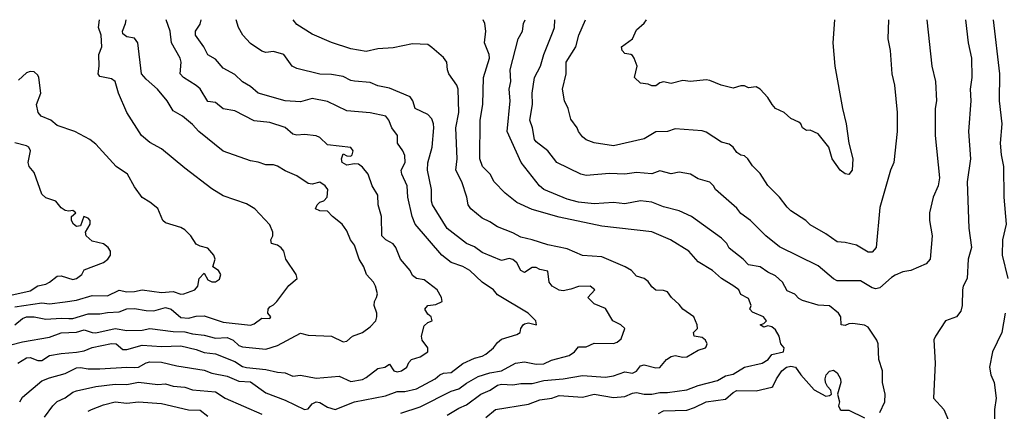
# Model space of a CAD drawing. Header units: metres. Extents: x -46681 to -43747, y -240911 to -237677.
# Tile 749 of 1056: x -46176 to -46048, y -237727 to -237677. Entities that reach past the tile are written whole.
import ezdxf

# ---------------------------------------------------------------- set-up
doc = ezdxf.new("R2010")
doc.units = ezdxf.units.M
doc.layers.add('CONTOUR_INDEX', color=1, linetype='Continuous')
doc.layers.add('CONTOUR_INTER', color=3, linetype='Continuous')

msp = doc.modelspace()

# ---------------------------------------------------------------- linework, layer by layer
at = {"layer": 'CONTOUR_INDEX'}
for points, elevation in [([(-46176.59, -237716.02), (-46175.6, -237715.21), (-46175.1, -237714.99), (-46174.1, -237715), (-46172.6, -237715.31), (-46170.6, -237715.16), (-46169.6, -237715.23), (-46169.1, -237715.2), (-46167.1, -237714.62), (-46165.6, -237714.62), (-46164.6, -237714.43), (-46163.1, -237714.35), (-46162.1, -237713.97), (-46161.1, -237713.93), (-46159.6, -237714.2), (-46158.6, -237714.23), (-46157.1, -237713.8), (-46156.36, -237714.02), (-46155.1, -237715.07), (-46154.1, -237715.16), (-46153.1, -237714.92), (-46152.1, -237714.86), (-46149.6, -237715.68), (-46146.1, -237716.08), (-46145.6, -237715.9), (-46144.6, -237715.16), (-46143.6, -237715.22), (-46143.44, -237715.02), (-46143.83, -237714.52), (-46143.81, -237714.02), (-46143.6, -237713.72), (-46143.1, -237713.46), (-46142.66, -237713.02), (-46141.1, -237710.95), (-46140.03, -237710.02), (-46140.17, -237709.52), (-46141.52, -237707.52), (-46141.76, -237706.52), (-46142.1, -237706.05), (-46142.6, -237705.74), (-46143.37, -237705.52), (-46143.46, -237705.02), (-46143.19, -237704.52), (-46143.2, -237704.02), (-46143.6, -237703.09), (-46145.53, -237701.02), (-46146.6, -237700.37), (-46149.6, -237699.33), (-46151.1, -237698.41), (-46154.6, -237695.74), (-46157.6, -237693.23), (-46159.1, -237692.43), (-46160.18, -237691.52), (-46162.08, -237688.52), (-46163.17, -237686.02), (-46163.6, -237684.51), (-46164.1, -237684.19), (-46165.6, -237683.86), (-46165.79, -237683.52), (-46165.67, -237682.52), (-46165.71, -237681.02), (-46165.33, -237680.02), (-46165.41, -237678.52), (-46165.75, -237677.52), (-46165.63, -237676.52)], 90), ([(-46120.6, -237727.75), (-46119.1, -237726.83), (-46118.1, -237726.39), (-46116.27, -237725.02), (-46115.07, -237724.52), (-46114.1, -237723.84), (-46113.6, -237723.73), (-46112.1, -237723.83), (-46111.1, -237723.66), (-46109.6, -237723.63), (-46108.1, -237723.25), (-46105.6, -237723.03), (-46103.1, -237722.59), (-46100.1, -237722.83), (-46099.1, -237722.66), (-46097.6, -237722.12), (-46096.6, -237722.3), (-46096.1, -237722.06), (-46095.6, -237721.34), (-46095.1, -237721.2), (-46093.6, -237721.61), (-46093.1, -237721.55), (-46092.21, -237720.52), (-46091.6, -237720.14), (-46091.1, -237720.01), (-46090.1, -237720.23), (-46089.6, -237720.2), (-46088.1, -237719.34), (-46087.17, -237719.02), (-46087.1, -237718.88), (-46086.95, -237718.52), (-46087.17, -237718.02), (-46087.6, -237717.67), (-46088.63, -237717.52), (-46088.74, -237717.02), (-46088.2, -237716.52), (-46088.23, -237716.02), (-46088.69, -237715.02), (-46090.1, -237714.02), (-46090.6, -237713.4), (-46091.59, -237712.52), (-46092.1, -237711.78), (-46092.6, -237711.61), (-46093.6, -237711.54), (-46094.1, -237711.12), (-46094.6, -237710.42), (-46095.1, -237710.06), (-46096.1, -237709.74), (-46096.74, -237709.02), (-46097.56, -237708.52), (-46100.6, -237707.25), (-46103.1, -237707.05), (-46105.1, -237706.18), (-46107.6, -237705.69), (-46109.6, -237705.03), (-46111.1, -237704.69), (-46112.1, -237704.11), (-46114.1, -237703.34), (-46115.1, -237702.68), (-46116.1, -237702.22), (-46117.57, -237701.02), (-46117.89, -237700.52), (-46118.07, -237699.52), (-46118.74, -237697.52), (-46119.51, -237696.02), (-46119.34, -237694.52), (-46119.51, -237690.52), (-46119.1, -237688.52), (-46119.19, -237685.52), (-46119.37, -237685.02), (-46120.4, -237683.52), (-46120.59, -237683.02), (-46120.66, -237682.02), (-46121.1, -237681.4), (-46122.6, -237680.13), (-46123.1, -237679.75), (-46125.1, -237679.64), (-46127.6, -237680.15), (-46129.6, -237680.3), (-46131.1, -237680.62), (-46133.1, -237680.31), (-46135.6, -237679.48), (-46138.1, -237678.38), (-46140.1, -237677.13), (-46140.55, -237676.52)], 95), ([(-46070.47, -237676.52), (-46070.69, -237679.52), (-46070.44, -237682.52), (-46069.45, -237688.02), (-46068.96, -237690.02), (-46068.61, -237692.52), (-46068.08, -237694.52), (-46068.16, -237696.02), (-46068.6, -237696.55), (-46069.1, -237696.48), (-46069.72, -237696.02), (-46070.76, -237694.52), (-46071.21, -237693.02), (-46072.6, -237691.32), (-46073.6, -237690.85), (-46074.1, -237690.89), (-46074.6, -237690.52), (-46074.81, -237690.02), (-46075.1, -237689.78), (-46076.1, -237689.31), (-46076.97, -237688.52), (-46078.1, -237688.02), (-46078.54, -237687.52), (-46079.1, -237686.58), (-46080.1, -237685.54), (-46080.6, -237685.21), (-46081.6, -237685.35), (-46082.1, -237685.1), (-46082.6, -237685.08), (-46083.6, -237685.39), (-46085.13, -237685.02), (-46086.6, -237684.41), (-46087.1, -237684.32), (-46089.1, -237684.54), (-46090.1, -237684.38), (-46091.6, -237684.77), (-46092.6, -237684.58), (-46093.1, -237684.69), (-46093.6, -237685.08), (-46094.1, -237685.1), (-46094.6, -237684.88), (-46095.6, -237684.72), (-46096.37, -237684.02), (-46096, -237682.52), (-46096.4, -237681.52), (-46096.6, -237681.17), (-46096.84, -237681.02), (-46097.6, -237680.88), (-46097.95, -237680.52), (-46098.05, -237680.02), (-46096.61, -237679.02), (-46096.1, -237677.82), (-46095.1, -237676.96), (-46094.8, -237676.52)], 100), ([(-46167.1, -237727.24), (-46166.67, -237727.02), (-46165.1, -237726.41), (-46163.6, -237726.02), (-46162.1, -237726.17), (-46160.6, -237726), (-46157.6, -237726.24), (-46154.1, -237727.03), (-46152.6, -237727.08), (-46151.6, -237727.89)], 95)]:
    msp.add_lwpolyline(points, dxfattribs=dict(at, elevation=elevation))
at = {"layer": 'CONTOUR_INTER'}
for points, elevation in [([(-46177.1, -237718.64), (-46175.6, -237718.25), (-46172.1, -237717.62), (-46170.6, -237717.09), (-46168.6, -237716.97), (-46167.6, -237716.67), (-46166.6, -237717.04), (-46166.1, -237717.09), (-46163.6, -237716.5), (-46162.1, -237716.76), (-46160.1, -237716.71), (-46159.1, -237716.53), (-46156.1, -237716.91), (-46154.6, -237716.95), (-46153.6, -237717.2), (-46152.1, -237717.36), (-46150.6, -237717.78), (-46149.1, -237717.68), (-46148.34, -237718.02), (-46147.6, -237718.73), (-46147.1, -237718.89), (-46144.1, -237719.18), (-46142.6, -237718.72), (-46139.6, -237717.14), (-46138.6, -237717.38), (-46135.6, -237717.52), (-46134.1, -237718.24), (-46133.6, -237718.14), (-46132.86, -237717.52), (-46131.6, -237717.02), (-46130.6, -237716.28), (-46129.86, -237715.52), (-46129.71, -237715.02), (-46129.72, -237714.52), (-46130.08, -237713.52), (-46130.04, -237713.02), (-46129.75, -237712.52), (-46129.65, -237712.02), (-46129.91, -237711.02), (-46130.16, -237710.52), (-46131.07, -237709.52), (-46131.42, -237708.52), (-46132.01, -237707.52), (-46132.6, -237705.71), (-46133.12, -237705.02), (-46133.6, -237703.87), (-46134.2, -237703.02), (-46135.45, -237702.02), (-46136.1, -237701.33), (-46137.1, -237701.26), (-46137.68, -237701.02), (-46137.47, -237700.52), (-46137.1, -237700.14), (-46136.6, -237699.98), (-46136.15, -237699.52), (-46136.09, -237698.52), (-46136.43, -237698.02), (-46137.1, -237697.58), (-46138.1, -237697.84), (-46138.6, -237697.73), (-46140.1, -237696.73), (-46141.6, -237696.08), (-46142.6, -237695.47), (-46143.1, -237695.31), (-46144.1, -237695.31), (-46145.1, -237694.97), (-46146.1, -237694.82), (-46149.6, -237693.53), (-46152.78, -237691.02), (-46153.6, -237690.08), (-46154.88, -237689.02), (-46156.1, -237688.33), (-46156.86, -237687.02), (-46158.11, -237685.52), (-46159.6, -237684.23), (-46160.21, -237683.52), (-46160.67, -237679.52), (-46161.1, -237678.92), (-46162.1, -237678.73), (-46162.6, -237678.34), (-46162.65, -237678.02), (-46162.27, -237677.02), (-46162.2, -237676.52)], 91), ([(-46176.2, -237721.02), (-46175.1, -237720.3), (-46174.6, -237720.27), (-46173.6, -237720.65), (-46173.1, -237720.64), (-46172.1, -237720.01), (-46170.6, -237719.75), (-46168.6, -237719.6), (-46167.6, -237719.39), (-46166.6, -237718.99), (-46164.1, -237718.45), (-46163.49, -237718.52), (-46162.6, -237719.23), (-46162.1, -237719.25), (-46160.1, -237718.68), (-46157.6, -237718.83), (-46155.1, -237718.74), (-46153.1, -237719.25), (-46152.1, -237719.64), (-46150.6, -237719.78), (-46148.1, -237720.8), (-46147.1, -237721.43), (-46146.6, -237721.58), (-46144.1, -237721.82), (-46142.6, -237722.19), (-46141.6, -237722.25), (-46140.6, -237722.68), (-46139.6, -237722.58), (-46137.6, -237722.93), (-46134.6, -237722.7), (-46133.1, -237723.37), (-46131.6, -237723.11), (-46131.1, -237722.87), (-46129.6, -237721.71), (-46128.7, -237721.52), (-46128.1, -237721.12), (-46127.53, -237722.02), (-46127.1, -237722.12), (-46126.55, -237722.02), (-46125.85, -237721.52), (-46125.6, -237720.93), (-46125.24, -237720.52), (-46124.1, -237720.2), (-46123.13, -237719.52), (-46123.1, -237719.02), (-46123.87, -237718.02), (-46123.93, -237717.52), (-46123.6, -237716.19), (-46123.1, -237715.74), (-46122.56, -237715.52), (-46122.68, -237715.02), (-46123.1, -237714.67), (-46123.53, -237714.02), (-46123.11, -237713.52), (-46122.1, -237713.39), (-46121.28, -237713.02), (-46121.35, -237712.52), (-46121.91, -237711.52), (-46123.6, -237710.2), (-46124.6, -237710.06), (-46125.1, -237709.65), (-46125.41, -237709.02), (-46126.68, -237707.52), (-46127.28, -237706.02), (-46127.6, -237705.56), (-46128.57, -237705.02), (-46129.07, -237704.52), (-46129.14, -237702.02), (-46129.57, -237700.52), (-46129.6, -237699.24), (-46130.35, -237698.02), (-46130.84, -237696.52), (-46131.6, -237695.62), (-46132.1, -237695.25), (-46132.6, -237695.19), (-46133.6, -237695.38), (-46134.22, -237695.02), (-46134.29, -237694.52), (-46134.1, -237693.89), (-46133.6, -237694.15), (-46133.1, -237694.21), (-46132.9, -237694.02), (-46132.77, -237693.52), (-46133.1, -237693.09), (-46136.1, -237692.71), (-46137.1, -237691.78), (-46137.6, -237691.55), (-46139.1, -237691.39), (-46140.1, -237691.46), (-46140.6, -237691.33), (-46141.6, -237690.48), (-46143.6, -237689.84), (-46145.6, -237689.6), (-46148.1, -237688.33), (-46149.6, -237688.05), (-46150.6, -237687.26), (-46151.6, -237687.11), (-46152.6, -237685.49), (-46153.1, -237685.03), (-46154.75, -237684.02), (-46155.17, -237683.52), (-46155.05, -237682.02), (-46155.17, -237681.52), (-46156.29, -237679.52), (-46156.49, -237678.02), (-46156.99, -237676.52)], 92), ([(-46175.97, -237726.02), (-46175.6, -237725.4), (-46173.1, -237723.3), (-46172.1, -237722.89), (-46170.1, -237722.34), (-46168.6, -237721.62), (-46168.1, -237721.56), (-46167.1, -237721.73), (-46165.6, -237721.74), (-46162.1, -237721.52), (-46161.1, -237721.58), (-46160.6, -237721.51), (-46159.6, -237720.95), (-46159.1, -237720.84), (-46157.6, -237720.86), (-46155.6, -237721.37), (-46152.1, -237721.9), (-46151.1, -237722.31), (-46149.1, -237722.68), (-46147.6, -237723.32), (-46146.1, -237723.43), (-46144.1, -237724.84), (-46141.6, -237725.8), (-46139.1, -237726.99), (-46138.6, -237726.92), (-46138.1, -237726.27), (-46137.6, -237726.02), (-46137.1, -237726.08), (-46136.1, -237726.71), (-46135.1, -237727.02), (-46132.6, -237726), (-46128.6, -237725.23), (-46127.1, -237724.66), (-46126.1, -237724.66), (-46124.6, -237724.31), (-46122.18, -237723.02), (-46121.55, -237722.52), (-46121.1, -237722.3), (-46120.1, -237722.21), (-46118.6, -237721.06), (-46117.1, -237720.34), (-46116.1, -237720.1), (-46115.6, -237719.83), (-46114.63, -237719.02), (-46114.1, -237718.31), (-46113.6, -237717.89), (-46111.6, -237717.28), (-46111.16, -237717.02), (-46111.06, -237716.52), (-46110.79, -237716.02), (-46110.6, -237715.9), (-46110.1, -237715.78), (-46109.03, -237716.02), (-46109.13, -237715.52), (-46110.13, -237714.52), (-46114.1, -237712.17), (-46114.6, -237711.49), (-46116.1, -237710.5), (-46117.68, -237709.02), (-46118.6, -237708.5), (-46120.1, -237707.95), (-46121.3, -237707.02), (-46124.74, -237703.02), (-46125.16, -237702.02), (-46125.71, -237699.52), (-46125.79, -237698.02), (-46126.5, -237696.52), (-46126.59, -237696.02), (-46126.04, -237695.02), (-46126.1, -237694.13), (-46126.34, -237693.52), (-46127.04, -237692.52), (-46127.06, -237691.52), (-46127.8, -237690.52), (-46128.18, -237689.52), (-46128.56, -237689.02), (-46130.6, -237688.58), (-46133.6, -237688.34), (-46136.1, -237687.13), (-46138.1, -237686.74), (-46139.6, -237687.18), (-46141.6, -237687.04), (-46145.1, -237686.03), (-46146.1, -237685.17), (-46147.1, -237684.56), (-46148.1, -237683.62), (-46149.6, -237682.78), (-46150.6, -237681.65), (-46151.6, -237681.06), (-46152.14, -237680.02), (-46153.22, -237678.52), (-46153.2, -237678.02), (-46152.6, -237677.08), (-46152.49, -237676.52)], 93), ([(-46126.6, -237727.46), (-46124.1, -237726.68), (-46120.1, -237724.65), (-46119.1, -237724.34), (-46118.1, -237723.59), (-46116.6, -237722.73), (-46115.1, -237722.26), (-46113.6, -237722.01), (-46111.76, -237721.02), (-46110.6, -237720.85), (-46109.1, -237721.15), (-46108.1, -237721.08), (-46107.1, -237720.62), (-46104.84, -237720.02), (-46104.12, -237719.52), (-46103.6, -237718.87), (-46102.6, -237718.9), (-46101.6, -237718.42), (-46099.1, -237718.48), (-46098.6, -237718.28), (-46098.1, -237717.84), (-46097.63, -237716.52), (-46098.14, -237716.02), (-46099.16, -237715.52), (-46100.1, -237713.92), (-46101.6, -237713.31), (-46102.4, -237712.52), (-46101.51, -237711.52), (-46102.1, -237711.04), (-46103.6, -237711.08), (-46104.6, -237711.44), (-46105.6, -237711.62), (-46106.1, -237711.56), (-46107.02, -237711.02), (-46107.39, -237710.52), (-46107.6, -237709.09), (-46108.6, -237708.89), (-46109.1, -237708.6), (-46109.6, -237708.63), (-46110.6, -237709.28), (-46111.1, -237709), (-46111.59, -237708.02), (-46112.1, -237707.56), (-46112.6, -237707.43), (-46113.6, -237707.71), (-46116.1, -237706.66), (-46117.1, -237705.95), (-46118.1, -237705.49), (-46120.6, -237703.55), (-46122.51, -237700.52), (-46122.66, -237700.02), (-46122.64, -237698.52), (-46123.18, -237696.02), (-46123.1, -237695.08), (-46122.54, -237693.02), (-46122.33, -237690.52), (-46122.39, -237690.02), (-46122.6, -237689.38), (-46123.1, -237688.81), (-46124.74, -237688.02), (-46125.07, -237687.02), (-46125.4, -237686.52), (-46128.1, -237685.39), (-46129.6, -237685.1), (-46130.6, -237684.65), (-46132.6, -237684.48), (-46133.1, -237684.38), (-46134.1, -237683.88), (-46135.6, -237683.6), (-46137.1, -237683.59), (-46140.1, -237682.84), (-46140.69, -237682.52), (-46141.75, -237681.02), (-46143.1, -237680.65), (-46144.1, -237680.75), (-46144.6, -237680.58), (-46146.1, -237679.62), (-46147.09, -237678.52), (-46147.64, -237677.52), (-46147.92, -237676.52)], 94), ([(-46115.6, -237728.04), (-46114.35, -237727.02), (-46110.1, -237726.3), (-46108.6, -237725.75), (-46107.05, -237725.52), (-46106.1, -237725.18), (-46103.1, -237725.39), (-46101.6, -237725.04), (-46099.1, -237725.47), (-46097.6, -237725.34), (-46096.6, -237724.89), (-46096.1, -237724.82), (-46095.1, -237725.04), (-46094.1, -237725.02), (-46093.1, -237724.79), (-46092.1, -237724.79), (-46089.6, -237724.47), (-46088.1, -237723.89), (-46085.6, -237723.25), (-46084.6, -237722.66), (-46083.6, -237722.42), (-46082.14, -237721.52), (-46079.84, -237721.02), (-46079.05, -237720.52), (-46078.6, -237719.88), (-46077.08, -237719.52), (-46076.98, -237719.02), (-46077.4, -237718.52), (-46077.63, -237717.52), (-46078.1, -237716.68), (-46078.6, -237716.28), (-46079.1, -237716.18), (-46079.6, -237716.36), (-46080.1, -237716.04), (-46079.6, -237715.86), (-46079.29, -237715.52), (-46079.64, -237715.02), (-46081.1, -237714.4), (-46081.44, -237714.02), (-46081.27, -237713.52), (-46081.6, -237712.65), (-46082.6, -237712.1), (-46082.86, -237711.52), (-46083.48, -237711.02), (-46085.1, -237710.05), (-46086.27, -237709.02), (-46088.1, -237707.87), (-46089.33, -237706.52), (-46091.71, -237705.02), (-46094.1, -237704), (-46100.6, -237703.25), (-46106.1, -237702.11), (-46109.6, -237701.09), (-46111.6, -237700.21), (-46113.1, -237698.97), (-46114.52, -237697.52), (-46115.05, -237696.52), (-46116.03, -237695.52), (-46116.37, -237694.52), (-46116.36, -237689.52), (-46116.02, -237687.52), (-46115.92, -237684.02), (-46115.13, -237681.52), (-46115.2, -237681.02), (-46115.78, -237679.52), (-46115.61, -237678.02), (-46115.75, -237677.02), (-46115.96, -237676.52)], 96), ([(-46064.6, -237727.4), (-46063.94, -237726.02), (-46063.9, -237725.02), (-46064.25, -237723.52), (-46064.26, -237722.02), (-46064.73, -237720.52), (-46064.83, -237718.52), (-46065, -237718.02), (-46066.1, -237716.35), (-46066.6, -237716.08), (-46068.1, -237715.86), (-46068.6, -237715.91), (-46069.1, -237716.13), (-46069.6, -237716.05), (-46069.65, -237715.02), (-46069.95, -237714.52), (-46071.1, -237713.56), (-46072.6, -237713.49), (-46074.6, -237712.91), (-46075.1, -237712.65), (-46075.6, -237712.06), (-46076.6, -237711.65), (-46077.22, -237710.52), (-46078.1, -237709.68), (-46079.1, -237709.2), (-46080.1, -237708.51), (-46081.6, -237708.28), (-46082.29, -237707.52), (-46084.1, -237706.1), (-46084.4, -237705.52), (-46085.1, -237704.8), (-46088.99, -237702.02), (-46090.6, -237701.26), (-46092.6, -237700.74), (-46094.1, -237700.16), (-46095.6, -237699.97), (-46097.6, -237700.36), (-46099.1, -237700.19), (-46101.6, -237700.35), (-46103.6, -237700.14), (-46105.1, -237699.77), (-46108.1, -237698.52), (-46108.68, -237698.02), (-46111.05, -237695.02), (-46112.87, -237691.02), (-46112.48, -237687.02), (-46112.58, -237685.52), (-46112.39, -237684.52), (-46112.48, -237683.02), (-46111.42, -237679.02), (-46110.87, -237678.02), (-46110.73, -237677.02), (-46110.52, -237676.52)], 97), ([(-46058.5, -237676.52), (-46057.87, -237682.52), (-46057.38, -237684.52), (-46057.26, -237687.02), (-46057.42, -237688.02), (-46057.45, -237691.52), (-46056.87, -237697.02), (-46057.03, -237698.02), (-46057.7, -237699.52), (-46058.18, -237701.52), (-46058.15, -237702.52), (-46057.8, -237704.52), (-46058.09, -237707.52), (-46058.6, -237708.12), (-46060.6, -237709.01), (-46061.6, -237709.19), (-46062.6, -237709.62), (-46063.1, -237709.9), (-46064.6, -237711.24), (-46065.1, -237711.39), (-46065.6, -237711.26), (-46067.1, -237710.36), (-46070.1, -237710.33), (-46070.6, -237710.08), (-46072.6, -237708.4), (-46077.6, -237705.92), (-46079.37, -237704.52), (-46081.36, -237702.52), (-46082.6, -237701.64), (-46083.1, -237700.91), (-46085.88, -237698.52), (-46086.15, -237698.02), (-46086.6, -237697.56), (-46088.1, -237697.13), (-46089.1, -237696.53), (-46090.6, -237696.25), (-46091.6, -237696.47), (-46093.1, -237696.09), (-46094.1, -237696.47), (-46096.1, -237696.29), (-46097.6, -237696.53), (-46099.6, -237696.46), (-46102.6, -237696.71), (-46103.32, -237696.52), (-46106.4, -237695.02), (-46107.6, -237693.5), (-46109.1, -237692.34), (-46109.29, -237692.02), (-46109.57, -237690.52), (-46109.92, -237689.52), (-46109.59, -237687.52), (-46109.63, -237686.02), (-46109.29, -237684.02), (-46108.54, -237682.52), (-46108.1, -237681.02), (-46106.88, -237678.02), (-46106.72, -237677.52), (-46106.66, -237676.52)], 98), ([(-46063.49, -237676.52), (-46063.54, -237679.02), (-46063.27, -237680.52), (-46063.05, -237683.52), (-46062.71, -237685.02), (-46062.34, -237688.52), (-46062.37, -237691.02), (-46062.77, -237695.02), (-46063.22, -237696.02), (-46064.6, -237700.83), (-46065.08, -237706.02), (-46065.6, -237706.62), (-46066.1, -237706.64), (-46067.6, -237705.71), (-46069.1, -237705.37), (-46070.1, -237705.31), (-46071.6, -237704.25), (-46073.6, -237703.1), (-46074.17, -237702.52), (-46076.1, -237701.26), (-46076.6, -237700.81), (-46077.59, -237699.52), (-46079.1, -237698.01), (-46080.1, -237696.46), (-46081.1, -237695.44), (-46081.68, -237694.52), (-46082.1, -237694.17), (-46082.6, -237694.08), (-46083.1, -237693.74), (-46083.6, -237693.01), (-46084.1, -237692.65), (-46085.1, -237692.39), (-46087.1, -237691.08), (-46087.6, -237690.91), (-46091.1, -237690.64), (-46092.1, -237691.02), (-46093.6, -237691.05), (-46095.1, -237691.95), (-46099.1, -237692.87), (-46101.6, -237692.45), (-46102.6, -237692.06), (-46103.1, -237691.71), (-46103.62, -237691.02), (-46103.78, -237690.52), (-46104.6, -237689.42), (-46104.96, -237688.02), (-46105.43, -237687.02), (-46105.7, -237685.52), (-46105.23, -237683.52), (-46105.19, -237682.02), (-46103.97, -237680.02), (-46103.57, -237678.52), (-46102.69, -237676.52)], 99), ([(-46053.51, -237676.52), (-46053.14, -237679.52), (-46052.74, -237681.52), (-46052.69, -237684.02), (-46052.92, -237685.52), (-46052.83, -237687.02), (-46053.13, -237691.02), (-46052.84, -237694.52), (-46053.31, -237697.52), (-46053.09, -237703.52), (-46052.71, -237706.02), (-46053.15, -237707.52), (-46053.29, -237710.02), (-46053.81, -237711.02), (-46053.89, -237711.52), (-46053.93, -237713.52), (-46054.1, -237714.29), (-46054.68, -237715.02), (-46056.1, -237715.53), (-46057.41, -237717.52), (-46057.6, -237717.97), (-46057.44, -237721.02), (-46057.64, -237725.52), (-46056.3, -237727.02), (-46055.46, -237729.02)], 97), ([(-46049.92, -237676.52), (-46049.1, -237683.52), (-46049.14, -237687.02), (-46048.79, -237690.02), (-46049, -237692.52), (-46048.88, -237694.02), (-46048.6, -237695.52), (-46048.56, -237699.52), (-46048.24, -237703.02), (-46048.73, -237705.02), (-46048.75, -237707.02), (-46048.04, -237710.02)], 96), ([(-46176.6, -237713.73), (-46173.1, -237713.17), (-46172.1, -237713.32), (-46170.1, -237713.07), (-46168.6, -237712.84), (-46166.6, -237712.25), (-46164.6, -237712.3), (-46163.1, -237711.53), (-46162.1, -237711.75), (-46161.1, -237711.74), (-46160.1, -237711.51), (-46157.6, -237711.86), (-46156.1, -237711.72), (-46155.1, -237712.09), (-46154.73, -237712.02), (-46153.27, -237711.52), (-46152.9, -237711.02), (-46152.74, -237710.02), (-46152.1, -237709.34), (-46151.6, -237710.2), (-46151.1, -237710.49), (-46150.6, -237710.47), (-46150.1, -237710.13), (-46149.92, -237709.52), (-46150.23, -237709.02), (-46150.97, -237708.52), (-46150.67, -237707.52), (-46150.84, -237707.02), (-46151.6, -237706.11), (-46152.6, -237705.86), (-46153.1, -237705.59), (-46153.82, -237704.52), (-46154.6, -237703.73), (-46155.1, -237703.44), (-46157.1, -237702.81), (-46157.44, -237702.52), (-46158.1, -237700.96), (-46159.1, -237700.14), (-46160.1, -237699.54), (-46161.1, -237698.17), (-46162.02, -237696.52), (-46163.47, -237695.52), (-46166.1, -237692.64), (-46166.88, -237692.02), (-46168.81, -237691.02), (-46171.1, -237690.21), (-46171.93, -237689.52), (-46173.17, -237689.02), (-46173.59, -237688.52), (-46173.81, -237687.52), (-46173.23, -237686.02), (-46173.49, -237684.02), (-46173.6, -237683.71), (-46174.1, -237683.29), (-46174.6, -237683.22), (-46175.1, -237683.42), (-46176.1, -237684.37)], 89), ([(-46177.1, -237712.18), (-46174.6, -237711.63), (-46173.6, -237710.97), (-46172.6, -237710.76), (-46172.1, -237710.53), (-46171.1, -237709.75), (-46170.6, -237709.68), (-46169.1, -237710.18), (-46168.6, -237710.04), (-46167.92, -237709.52), (-46167.6, -237708.91), (-46165.1, -237707.98), (-46164.54, -237707.52), (-46164.21, -237707.02), (-46164.23, -237706.52), (-46164.53, -237706.02), (-46165.1, -237705.56), (-46166.6, -237705.22), (-46167.36, -237704.52), (-46167.44, -237704.02), (-46166.84, -237703.02), (-46166.83, -237702.52), (-46167.1, -237702.23), (-46167.67, -237702.02), (-46168.1, -237703.23), (-46168.6, -237703.31), (-46169.02, -237703.02), (-46169.26, -237702.52), (-46169.28, -237702.02), (-46168.69, -237701.52), (-46169.1, -237701.25), (-46169.6, -237701.34), (-46170.1, -237701.25), (-46170.6, -237700.88), (-46171.29, -237700.02), (-46172.6, -237699.6), (-46173.1, -237699.13), (-46174.1, -237696.33), (-46174.74, -237695.52), (-46174.88, -237695.02), (-46174.56, -237693.52), (-46174.79, -237693.02), (-46175.1, -237692.84), (-46176.6, -237692.47)], 88), ([(-46048.35, -237714.52), (-46048.78, -237717.02), (-46050.03, -237719.52), (-46050.4, -237721.52), (-46050.24, -237722.52), (-46049.81, -237723.52), (-46049.52, -237725.52), (-46049.75, -237727.02), (-46049.77, -237729.02), (-46049.41, -237730.52), (-46049.4, -237731.52), (-46049.1, -237733.42), (-46048.4, -237734.52)], 96), ([(-46093.24, -237727.52), (-46092.6, -237727.2), (-46089.6, -237727.08), (-46088.6, -237726.74), (-46087.1, -237726), (-46084.6, -237725.67), (-46083.6, -237724.8), (-46083.1, -237724.54), (-46080.6, -237724.59), (-46078.6, -237724.12), (-46078.44, -237724.02), (-46077.97, -237723.02), (-46077.27, -237722.02), (-46076.67, -237721.52), (-46076.1, -237721.38), (-46075.5, -237721.52), (-46074.81, -237722.52), (-46073.1, -237724.46), (-46071.6, -237725.28), (-46071.1, -237725.21), (-46070.87, -237725.02), (-46070.92, -237724.52), (-46071.39, -237724.02), (-46071.64, -237723.52), (-46071.69, -237723.02), (-46071.54, -237722.52), (-46071.1, -237722.05), (-46070.6, -237721.93), (-46070.1, -237722.25), (-46069.7, -237723.02), (-46069.64, -237723.52), (-46070.07, -237725.02), (-46069.84, -237726.02), (-46069.94, -237726.52), (-46069.73, -237727.02), (-46069.6, -237727.08), (-46068.6, -237727.1), (-46066.6, -237728.08)], 97), ([(-46172.77, -237728.02), (-46171.67, -237726.52), (-46171.1, -237725.98), (-46170.1, -237725.48), (-46169.1, -237724.78), (-46168.6, -237724.57), (-46166.1, -237724.04), (-46163.6, -237723.71), (-46162.1, -237723.76), (-46160.6, -237723.48), (-46158.1, -237723.76), (-46157.1, -237723.67), (-46156.1, -237723.97), (-46154.6, -237724.13), (-46153.6, -237724.45), (-46150.6, -237724.73), (-46149.35, -237725.52), (-46144.6, -237727.63)], 94)]:
    msp.add_lwpolyline(points, dxfattribs=dict(at, elevation=elevation))

doc.saveas('drawing.dxf')
